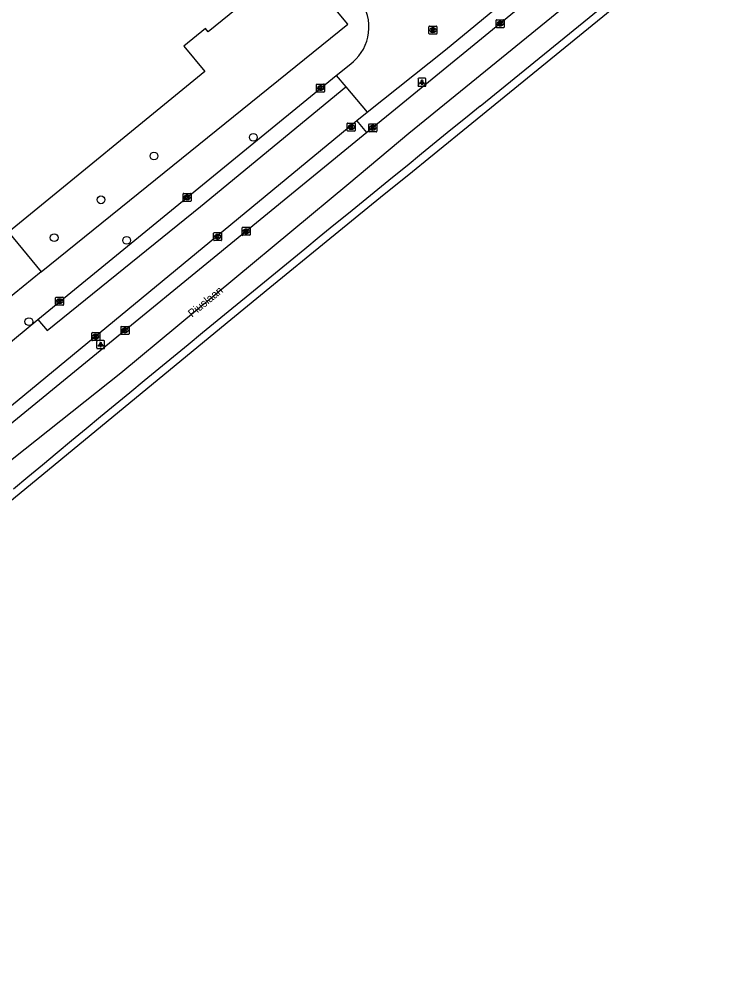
# Model space of a CAD drawing. Extents: x 162074 to 163034, y 381824 to 382557.
# Drawn here: x 162610.3 to 162697.9, y 381836.8 to 381957.1 of the extents above; entities that cross this region are included whole.
import ezdxf

# ---------------------------------------------------------------- set-up
doc = ezdxf.new("R2010")
doc.units = 0
for name, color, linetype in [('IMGEO_Boom', 7, 'Continuous'), ('IMGEO_Groenvoorziening', 7, 'Continuous'), ('IMGEO_Haag', 7, 'Continuous'), ('IMGEO_Kolk', 7, 'Continuous'), ('IMGEO_Lichtpunt', 7, 'Continuous'), ('IMGEO_Openbare_ruimte_label', 7, 'Continuous'), ('IMGEO_Pand', 7, 'Continuous'), ('IMGEO_Rijbaan_lokaal_open', 7, 'Continuous'), ('IMGEO_Rijbaan_regionaal_gesloten', 7, 'Continuous'), ('IMGEO_Rioolput', 7, 'Continuous'), ('IMGEO_Voetpad_open', 7, 'Continuous')]:
    doc.layers.add(name, color=color, linetype=linetype)

msp = doc.modelspace()

# ---------------------------------------------------------------- linework, layer by layer
at = {"layer": 'IMGEO_Boom'}
for centre in [(162639.54, 381942.31), (162627.12, 381939.97), (162620.5, 381934.5), (162614.66, 381929.76), (162623.71, 381929.43), (162611.5, 381919.27)]:
    msp.add_circle(centre, 0.489, dxfattribs=at)
at = {"layer": 'IMGEO_Groenvoorziening'}
msp.add_lwpolyline([(162608.94, 381930.47), (162613.03, 381925.51)], dxfattribs=at)
at = {"layer": 'IMGEO_Haag'}
msp.add_lwpolyline([(162653.73, 381942.9), (162652.48, 381944.42)], dxfattribs=at)
at = {"layer": 'IMGEO_Kolk'}
for p, q in [((162669.87, 381956.08), (162669.87, 381956.94)), ((162669.94, 381957.01), (162670.8, 381957.01)), ((162670.8, 381956.01), (162669.94, 381956.01)), ((162670.38, 381956.23), (162670.35, 381956.23)), ((162670.36, 381956.79), (162670.38, 381956.79)), ((162670.87, 381956.94), (162670.87, 381956.08)), ((162647.44, 381948.05), (162647.44, 381948.9)), ((162647.51, 381948.97), (162648.37, 381948.97)), ((162648.44, 381948.9), (162648.44, 381948.05)), ((162648.37, 381947.97), (162647.51, 381947.97)), ((162647.95, 381948.19), (162647.92, 381948.19)), ((162647.93, 381948.75), (162647.95, 381948.75)), ((162651.27, 381943.16), (162651.27, 381944.02)), ((162651.34, 381944.09), (162652.2, 381944.09)), ((162652.27, 381944.02), (162652.27, 381943.16)), ((162654.03, 381944), (162654.88, 381944)), ((162652.2, 381943.09), (162651.34, 381943.09)), ((162651.78, 381943.31), (162651.75, 381943.31)), ((162651.76, 381943.87), (162651.78, 381943.87)), ((162653.96, 381943.07), (162653.96, 381943.92)), ((162654.88, 381943), (162654.03, 381943)), ((162654.47, 381943.22), (162654.44, 381943.22)), ((162654.45, 381943.78), (162654.47, 381943.78)), ((162654.96, 381943.92), (162654.96, 381943.07)), ((162630.76, 381934.38), (162630.76, 381935.23)), ((162630.83, 381935.3), (162631.69, 381935.3)), ((162631.27, 381934.52), (162631.24, 381934.52)), ((162631.25, 381935.08), (162631.27, 381935.08)), ((162631.76, 381935.23), (162631.76, 381934.38)), ((162631.69, 381934.3), (162630.83, 381934.3)), ((162638.14, 381930.13), (162638.14, 381930.99)), ((162638.21, 381931.06), (162639.07, 381931.06)), ((162638.63, 381930.84), (162638.65, 381930.84)), ((162639.14, 381930.99), (162639.14, 381930.13)), ((162634.58, 381929.47), (162634.58, 381930.32)), ((162634.65, 381930.4), (162635.51, 381930.4)), ((162635.07, 381930.18), (162635.09, 381930.18)), ((162635.09, 381929.62), (162635.07, 381929.62)), ((162635.58, 381930.32), (162635.58, 381929.47)), ((162639.07, 381930.06), (162638.21, 381930.06)), ((162638.65, 381930.28), (162638.62, 381930.28)), ((162635.51, 381929.4), (162634.65, 381929.4)), ((162614.9, 381922.33), (162615.75, 381922.33)), ((162614.83, 381921.4), (162614.83, 381922.26)), ((162615.75, 381921.33), (162614.9, 381921.33)), ((162615.34, 381921.55), (162615.31, 381921.55)), ((162615.32, 381922.11), (162615.34, 381922.11)), ((162615.83, 381922.26), (162615.83, 381921.4)), ((162619.36, 381916.98), (162619.36, 381917.83)), ((162619.43, 381917.91), (162620.28, 381917.91)), ((162619.84, 381917.69), (162619.87, 381917.69)), ((162620.36, 381917.83), (162620.36, 381916.98)), ((162623.01, 381917.76), (162623.01, 381918.61)), ((162623.08, 381918.68), (162623.93, 381918.68)), ((162623.93, 381917.68), (162623.08, 381917.68)), ((162623.49, 381918.46), (162623.52, 381918.46)), ((162623.52, 381917.9), (162623.49, 381917.9)), ((162624.01, 381918.61), (162624.01, 381917.76)), ((162620.28, 381916.91), (162619.43, 381916.91)), ((162619.87, 381917.13), (162619.84, 381917.13))]:
    msp.add_line(p, q, dxfattribs=at)
for points in [[(162669.87, 381956.08), (162669.87, 381956.94)], [(162669.94, 381957.01), (162670.8, 381957.01)], [(162670.8, 381956.01), (162669.94, 381956.01)], [(162670.19, 381956.71), (162670.31, 381956.71), (162670.31, 381956.56), (162670.44, 381956.71), (162670.61, 381956.71), (162670.46, 381956.56), (162670.61, 381956.31), (162670.46, 381956.31), (162670.38, 381956.47), (162670.31, 381956.41), (162670.31, 381956.31), (162670.19, 381956.31), (162670.19, 381956.71)], [(162670.87, 381956.94), (162670.87, 381956.08)], [(162647.44, 381948.05), (162647.44, 381948.9)], [(162647.51, 381948.97), (162648.37, 381948.97)], [(162648.44, 381948.9), (162648.44, 381948.05)], [(162648.37, 381947.97), (162647.51, 381947.97)], [(162647.76, 381948.67), (162647.88, 381948.67), (162647.88, 381948.52), (162648.01, 381948.67), (162648.18, 381948.67), (162648.03, 381948.52), (162648.18, 381948.27), (162648.03, 381948.27), (162647.95, 381948.44), (162647.88, 381948.37), (162647.88, 381948.27), (162647.76, 381948.27), (162647.76, 381948.67)], [(162651.27, 381943.16), (162651.27, 381944.02)], [(162651.34, 381944.09), (162652.2, 381944.09)], [(162652.27, 381944.02), (162652.27, 381943.16)], [(162654.03, 381944), (162654.88, 381944)], [(162652.2, 381943.09), (162651.34, 381943.09)], [(162651.59, 381943.79), (162651.71, 381943.79), (162651.71, 381943.64), (162651.84, 381943.79), (162652.01, 381943.79), (162651.86, 381943.64), (162652.01, 381943.39), (162651.86, 381943.39), (162651.78, 381943.56), (162651.71, 381943.49), (162651.71, 381943.39), (162651.59, 381943.39), (162651.59, 381943.79)], [(162653.96, 381943.07), (162653.96, 381943.92)], [(162654.88, 381943), (162654.03, 381943)], [(162654.28, 381943.7), (162654.4, 381943.7), (162654.4, 381943.54), (162654.53, 381943.7), (162654.7, 381943.7), (162654.55, 381943.55), (162654.7, 381943.3), (162654.55, 381943.3), (162654.47, 381943.46), (162654.4, 381943.39), (162654.4, 381943.3), (162654.28, 381943.3), (162654.28, 381943.7)], [(162654.96, 381943.92), (162654.96, 381943.07)], [(162630.76, 381934.38), (162630.76, 381935.23)], [(162630.83, 381935.3), (162631.69, 381935.3)], [(162631.08, 381935), (162631.2, 381935), (162631.2, 381934.85), (162631.33, 381935), (162631.5, 381935), (162631.35, 381934.85), (162631.5, 381934.6), (162631.35, 381934.6), (162631.27, 381934.77), (162631.2, 381934.7), (162631.2, 381934.6), (162631.08, 381934.6), (162631.08, 381935)], [(162631.76, 381935.23), (162631.76, 381934.38)], [(162631.69, 381934.3), (162630.83, 381934.3)], [(162638.14, 381930.13), (162638.14, 381930.99)], [(162638.21, 381931.06), (162639.07, 381931.06)], [(162638.46, 381930.76), (162638.58, 381930.76), (162638.58, 381930.61), (162638.71, 381930.76), (162638.88, 381930.76), (162638.73, 381930.61), (162638.88, 381930.36), (162638.73, 381930.36), (162638.65, 381930.52), (162638.58, 381930.46), (162638.58, 381930.36), (162638.46, 381930.36), (162638.46, 381930.76)], [(162639.14, 381930.99), (162639.14, 381930.13)], [(162634.58, 381929.47), (162634.58, 381930.32)], [(162634.65, 381930.4), (162635.51, 381930.4)], [(162634.9, 381930.1), (162635.02, 381930.1), (162635.02, 381929.95), (162635.15, 381930.1), (162635.32, 381930.1), (162635.17, 381929.95), (162635.32, 381929.7), (162635.17, 381929.7), (162635.09, 381929.86), (162635.02, 381929.8), (162635.02, 381929.7), (162634.9, 381929.7), (162634.9, 381930.1)], [(162635.58, 381930.32), (162635.58, 381929.47)], [(162639.07, 381930.06), (162638.21, 381930.06)], [(162635.51, 381929.4), (162634.65, 381929.4)], [(162614.9, 381922.33), (162615.75, 381922.33)], [(162614.83, 381921.4), (162614.83, 381922.26)], [(162615.75, 381921.33), (162614.9, 381921.33)], [(162615.15, 381922.03), (162615.27, 381922.03), (162615.27, 381921.88), (162615.4, 381922.03), (162615.57, 381922.03), (162615.42, 381921.88), (162615.57, 381921.63), (162615.42, 381921.63), (162615.34, 381921.79), (162615.27, 381921.73), (162615.27, 381921.63), (162615.15, 381921.63), (162615.15, 381922.03)], [(162615.83, 381922.26), (162615.83, 381921.4)], [(162619.36, 381916.98), (162619.36, 381917.83)], [(162619.43, 381917.91), (162620.28, 381917.91)], [(162619.68, 381917.61), (162619.8, 381917.61), (162619.8, 381917.45), (162619.93, 381917.61), (162620.09, 381917.61), (162619.95, 381917.46), (162620.1, 381917.21), (162619.95, 381917.21), (162619.86, 381917.37), (162619.8, 381917.3), (162619.8, 381917.21), (162619.68, 381917.21), (162619.68, 381917.61)], [(162620.36, 381917.83), (162620.36, 381916.98)], [(162623.01, 381917.76), (162623.01, 381918.61)], [(162623.08, 381918.68), (162623.93, 381918.68)], [(162623.93, 381917.68), (162623.08, 381917.68)], [(162623.33, 381918.38), (162623.45, 381918.38), (162623.45, 381918.23), (162623.58, 381918.38), (162623.74, 381918.38), (162623.6, 381918.23), (162623.75, 381917.98), (162623.6, 381917.98), (162623.51, 381918.15), (162623.45, 381918.08), (162623.45, 381917.98), (162623.33, 381917.98), (162623.33, 381918.38)], [(162624.01, 381918.61), (162624.01, 381917.76)], [(162620.28, 381916.91), (162619.43, 381916.91)]]:
    msp.add_lwpolyline(points, dxfattribs=at)
for centre, start, end in [((162669.95, 381956.93), 91.552, 178.448), ((162669.95, 381956.93), 91.552, 178.448), ((162669.95, 381956.08), 181.552, 268.448), ((162669.95, 381956.08), 181.552, 268.448), ((162670.79, 381956.93), 1.552, 88.448), ((162670.79, 381956.93), 1.552, 88.448), ((162670.79, 381956.08), 271.552, 358.448), ((162670.79, 381956.08), 271.552, 358.448), ((162647.52, 381948.9), 91.552, 178.448), ((162647.52, 381948.9), 91.552, 178.448), ((162648.36, 381948.9), 1.552, 88.448), ((162648.36, 381948.9), 1.552, 88.448), ((162647.52, 381948.05), 181.552, 268.448), ((162647.52, 381948.05), 181.552, 268.448), ((162648.36, 381948.05), 271.552, 358.448), ((162648.36, 381948.05), 271.552, 358.448), ((162651.35, 381944.02), 91.552, 178.448), ((162651.35, 381944.02), 91.552, 178.448), ((162652.19, 381944.02), 1.552, 88.448), ((162652.19, 381944.02), 1.552, 88.448), ((162654.03, 381943.92), 91.552, 178.448), ((162654.03, 381943.92), 91.552, 178.448), ((162654.88, 381943.92), 1.552, 88.448), ((162654.88, 381943.92), 1.552, 88.448), ((162651.35, 381943.17), 181.552, 268.448), ((162651.35, 381943.17), 181.552, 268.448), ((162652.19, 381943.17), 271.552, 358.448), ((162652.19, 381943.17), 271.552, 358.448), ((162654.03, 381943.07), 181.552, 268.448), ((162654.03, 381943.07), 181.552, 268.448), ((162654.88, 381943.07), 271.552, 358.448), ((162654.88, 381943.07), 271.552, 358.448), ((162630.84, 381935.23), 91.552, 178.448), ((162630.84, 381935.23), 91.552, 178.448), ((162630.84, 381934.38), 181.552, 268.448), ((162630.84, 381934.38), 181.552, 268.448), ((162631.68, 381935.23), 1.552, 88.448), ((162631.68, 381935.23), 1.552, 88.448), ((162631.68, 381934.38), 271.552, 358.448), ((162631.68, 381934.38), 271.552, 358.448), ((162638.21, 381930.98), 91.552, 178.448), ((162638.21, 381930.98), 91.552, 178.448), ((162639.06, 381930.98), 1.552, 88.448), ((162639.06, 381930.98), 1.552, 88.448), ((162634.66, 381930.32), 91.552, 178.448), ((162634.66, 381930.32), 91.552, 178.448), ((162635.5, 381930.32), 1.552, 88.448), ((162635.5, 381930.32), 1.552, 88.448), ((162638.21, 381930.13), 181.552, 268.448), ((162638.21, 381930.13), 181.552, 268.448), ((162639.06, 381930.13), 271.552, 358.448), ((162639.06, 381930.13), 271.552, 358.448), ((162634.66, 381929.47), 181.552, 268.448), ((162634.66, 381929.47), 181.552, 268.448), ((162635.5, 381929.47), 271.552, 358.448), ((162635.5, 381929.47), 271.552, 358.448), ((162614.9, 381922.25), 91.552, 178.448), ((162614.9, 381922.25), 91.552, 178.448), ((162615.75, 381922.25), 1.552, 88.448), ((162615.75, 381922.25), 1.552, 88.448), ((162614.9, 381921.4), 181.552, 268.448), ((162614.9, 381921.4), 181.552, 268.448), ((162615.75, 381921.4), 271.552, 358.448), ((162615.75, 381921.4), 271.552, 358.448), ((162619.43, 381917.83), 91.552, 178.448), ((162619.43, 381917.83), 91.552, 178.448), ((162620.28, 381917.83), 1.552, 88.448), ((162620.28, 381917.83), 1.552, 88.448), ((162623.08, 381918.61), 91.552, 178.448), ((162623.08, 381918.61), 91.552, 178.448), ((162623.08, 381917.76), 181.552, 268.448), ((162623.08, 381917.76), 181.552, 268.448), ((162623.93, 381918.61), 1.552, 88.448), ((162623.93, 381918.61), 1.552, 88.448), ((162623.93, 381917.76), 271.552, 358.448), ((162623.93, 381917.76), 271.552, 358.448), ((162619.43, 381916.98), 181.552, 268.448), ((162619.43, 381916.98), 181.552, 268.448), ((162620.28, 381916.98), 271.552, 358.448), ((162620.28, 381916.98), 271.552, 358.448)]:
    msp.add_arc(centre, 0.0765, start, end, dxfattribs=at)
for centre, major_axis, ratio, start_param, end_param in [((162670.36, 381956.51), (-0.387, 0.002), 0.722429, 4.712389, 7.853982), ((162670.38, 381956.51), (-0.39, 0.002), 0.717154, 1.570796, 4.712389), ((162647.93, 381948.47), (-0.387, 0.002), 0.722429, 4.712389, 7.853982), ((162647.95, 381948.47), (-0.39, 0.002), 0.717154, 1.570796, 4.712389), ((162651.76, 381943.59), (-0.387, 0.002), 0.722429, 4.712389, 7.853982), ((162651.78, 381943.59), (-0.39, 0.002), 0.717154, 1.570796, 4.712389), ((162654.44, 381943.5), (-0.387, 0.002), 0.722429, 4.712389, 7.853982), ((162654.47, 381943.5), (-0.39, 0.002), 0.717154, 1.570796, 4.712389), ((162631.25, 381934.8), (-0.387, 0.002), 0.722429, 4.712389, 7.853982), ((162631.27, 381934.8), (-0.39, 0.002), 0.717154, 1.570796, 4.712389), ((162638.63, 381930.56), (-0.387, 0.002), 0.722429, 4.712389, 7.853982), ((162638.65, 381930.56), (-0.39, 0.002), 0.717154, 1.570796, 4.712389), ((162635.07, 381929.9), (-0.387, 0.002), 0.722429, 4.712389, 7.853982), ((162635.09, 381929.9), (-0.39, 0.002), 0.717154, 1.570796, 4.712389), ((162615.31, 381921.83), (-0.387, 0.002), 0.722429, 4.712389, 7.853982), ((162615.34, 381921.83), (-0.39, 0.002), 0.717154, 1.570796, 4.712389), ((162619.84, 381917.41), (-0.387, 0.002), 0.722429, 4.712389, 7.853982), ((162619.87, 381917.41), (-0.39, 0.002), 0.717154, 1.570796, 4.712389), ((162623.49, 381918.18), (-0.387, 0.002), 0.722429, 4.712389, 7.853982), ((162623.52, 381918.18), (-0.39, 0.002), 0.717154, 1.570796, 4.712389)]:
    msp.add_ellipse(centre, major_axis=major_axis, ratio=ratio, start_param=start_param, end_param=end_param, dxfattribs=at)
at = {"layer": 'IMGEO_Lichtpunt'}
for p, q in [((162660.11, 381949.59), (162660.11, 381948.79)), ((162660.11, 381949.59), (162660.11, 381948.79)), ((162661.01, 381949.69), (162660.2, 381949.69)), ((162661.01, 381949.69), (162660.2, 381949.69)), ((162661.1, 381948.79), (162661.1, 381949.59)), ((162661.1, 381948.79), (162661.1, 381949.59)), ((162660.2, 381948.69), (162661.01, 381948.69)), ((162660.2, 381948.69), (162661.01, 381948.69)), ((162619.96, 381916.8), (162619.96, 381916)), ((162619.96, 381916.8), (162619.96, 381916)), ((162620.86, 381916.9), (162620.06, 381916.9)), ((162620.86, 381916.9), (162620.06, 381916.9)), ((162620.96, 381916), (162620.96, 381916.8)), ((162620.96, 381916), (162620.96, 381916.8)), ((162620.06, 381915.9), (162620.86, 381915.9)), ((162620.06, 381915.9), (162620.86, 381915.9))]:
    msp.add_line(p, q, dxfattribs=at)
for points in [[(162660.48, 381949.26), (162660.52, 381949.23), (162660.33, 381948.97), (162660.29, 381949), (162660.48, 381949.26)], [(162660.58, 381949.21), (162660.63, 381949.21), (162660.63, 381948.89), (162660.58, 381948.89), (162660.58, 381949.21)], [(162660.69, 381949.23), (162660.73, 381949.26), (162660.92, 381948.99), (162660.88, 381948.97), (162660.69, 381949.23)], [(162620.34, 381916.47), (162620.37, 381916.44), (162620.19, 381916.18), (162620.15, 381916.21), (162620.34, 381916.47)], [(162620.44, 381916.42), (162620.49, 381916.42), (162620.49, 381916.1), (162620.44, 381916.1), (162620.44, 381916.42)], [(162620.55, 381916.44), (162620.59, 381916.47), (162620.77, 381916.2), (162620.73, 381916.18), (162620.55, 381916.44)]]:
    msp.add_lwpolyline(points, dxfattribs=at)
for centre in [(162660.61, 381949.39), (162620.46, 381916.6)]:
    msp.add_circle(centre, 0.0994, dxfattribs=at)
for centre, start, end in [((162660.2, 381949.59), 90, 180), ((162660.2, 381949.59), 90, 180), ((162660.2, 381948.79), 180, 270), ((162660.2, 381948.79), 180, 270), ((162661.01, 381949.59), 0, 90), ((162661.01, 381949.59), 0, 90), ((162661.01, 381948.79), 270, 0), ((162661.01, 381948.79), 270, 360), ((162620.06, 381916.8), 90, 180), ((162620.06, 381916.8), 90, 180), ((162620.86, 381916.8), 0, 90), ((162620.86, 381916.8), 0, 90), ((162620.06, 381916), 180, 270), ((162620.06, 381916), 180, 270), ((162620.86, 381916), 270, 0), ((162620.86, 381916), 270, 360)]:
    msp.add_arc(centre, 0.0946, start, end, dxfattribs=at)
at = {"layer": 'IMGEO_Pand'}
msp.add_lwpolyline([(162580.99, 381965.07), (162583, 381966.71), (162590.13, 381957.96), (162595.78, 381962.58), (162600.14, 381957.26), (162625.78, 381978.27), (162640.02, 381960.5), (162633.9, 381955.5), (162633.56, 381955.91), (162630.87, 381953.71), (162633.47, 381950.53), (162608.94, 381930.47)], dxfattribs=at)
at = {"layer": 'IMGEO_Rijbaan_lokaal_open'}
for points in [[(162649.9, 381950.03), (162651.7, 381951.49), (162652.05, 381951.78), (162652.4, 381952.12), (162652.72, 381952.49), (162653.01, 381952.9), (162653.28, 381953.34), (162653.51, 381953.82), (162653.7, 381954.32), (162653.84, 381954.84), (162653.93, 381955.38), (162653.98, 381955.93), (162653.97, 381956.47), (162653.91, 381957.01), (162653.8, 381957.53), (162653.65, 381958.04), (162653.45, 381958.52), (162653.22, 381958.97), (162652.96, 381959.39), (162652.68, 381959.77), (162651.92, 381960.63)], [(162653.74, 381945.45), (162663.54, 381953.24), (162671.14, 381959.55)], [(162649.9, 381950.03), (162651.09, 381948.61)], [(162612.63, 381919.53), (162613.77, 381918.15), (162632.94, 381933.68), (162651.09, 381948.61)], [(162651.09, 381948.61), (162653.74, 381945.45)], [(162652.48, 381944.42), (162653.74, 381945.45)], [(162591.15, 381893.85), (162652.22, 381944.21), (162652.48, 381944.42)], [(162606.74, 381914.71), (162612.63, 381919.53)]]:
    msp.add_lwpolyline(points, dxfattribs=at)
at = {"layer": 'IMGEO_Rijbaan_regionaal_gesloten'}
for points in [[(162727.3, 381993.45), (162715.5, 381983.73), (162667.51, 381944.56), (162661.48, 381939.68), (162659.42, 381938.01), (162655.42, 381934.78), (162648.63, 381929.26), (162641.58, 381923.5), (162635.55, 381918.55), (162595.37, 381885.45), (162590.61, 381881.49), (162585.45, 381877.12)], [(162667.89, 381946.19), (162710.99, 381981.34), (162726.58, 381994.09), (162726.69, 381994.18)], [(162709.59, 381984.25), (162678.59, 381958.75), (162670.52, 381952.19), (162658.97, 381942.79), (162651.45, 381936.48), (162622.97, 381912.83), (162601.86, 381896.08), (162580.7, 381878.96), (162564.14, 381865.61), (162549.24, 381854.2), (162530.33, 381839.89), (162526.41, 381836.76)], [(162673.55, 381959.11), (162656.83, 381945.44), (162653.73, 381942.9)], [(162653.73, 381942.9), (162602.9, 381901.33), (162601.32, 381900.03)]]:
    msp.add_lwpolyline(points, dxfattribs=at)
msp.add_arc((167033.42, 376567.72), 6927.19, 129.065123, 129.689079, dxfattribs=at)
at = {"layer": 'IMGEO_Rioolput'}
for p, q in [((162661.47, 381955.28), (162661.47, 381956.14)), ((162661.55, 381956.21), (162662.4, 381956.21)), ((162661.96, 381955.99), (162661.99, 381955.99)), ((162662.47, 381956.14), (162662.47, 381955.28)), ((162662.4, 381955.21), (162661.55, 381955.21)), ((162661.98, 381955.43), (162661.96, 381955.43))]:
    msp.add_line(p, q, dxfattribs=at)
for points in [[(162661.47, 381955.28), (162661.47, 381956.14)], [(162661.55, 381956.21), (162662.4, 381956.21)], [(162662.47, 381956.14), (162662.47, 381955.28)], [(162662.4, 381955.21), (162661.55, 381955.21)], [(162662.06, 381955.91), (162661.81, 381955.91), (162661.81, 381955.51)], [(162661.81, 381955.51), (162661.93, 381955.51), (162661.93, 381955.67), (162661.95, 381955.67)], [(162661.99, 381955.83), (162661.93, 381955.83), (162661.93, 381955.75)], [(162661.93, 381955.75), (162661.99, 381955.75)], [(162661.99, 381955.64), (162662.06, 381955.51), (162662.2, 381955.51), (162662.14, 381955.64)]]:
    msp.add_lwpolyline(points, dxfattribs=at)
for centre, radius, start, end in [((162661.55, 381956.13), 0.0765, 91.552, 178.448), ((162661.55, 381956.13), 0.0765, 91.552, 178.448), ((162662.4, 381956.13), 0.0765, 1.552, 88.448), ((162662.4, 381956.13), 0.0765, 1.552, 88.448), ((162661.55, 381955.29), 0.0765, 181.552, 268.448), ((162661.55, 381955.29), 0.0765, 181.552, 268.448), ((162661.94, 381955.62), 0.0533, 26.0293, 88.6989), ((162661.99, 381955.73), 0.0964, 77.0061, 93.1865), ((162661.97, 381955.94), 0.19, 274.7715, 282.9687), ((162662.01, 381955.79), 0.0378, 276.6634, 79.6772), ((162662.06, 381955.8), 0.109, 350.3612, 89.416), ((162662.06, 381955.8), 0.112, 277.5842, 350.9817), ((162662.04, 381955.58), 0.108, 29.5134, 73.7905), ((162662.4, 381955.29), 0.0765, 271.552, 358.448), ((162662.4, 381955.29), 0.0765, 271.552, 358.448)]:
    msp.add_arc(centre, radius, start, end, dxfattribs=at)
for centre, major_axis, ratio, start_param, end_param in [((162661.96, 381955.71), (-0.387, 0.002), 0.722429, 4.712389, 7.853982), ((162661.98, 381955.71), (-0.39, 0.002), 0.717154, 1.570796, 4.712389)]:
    msp.add_ellipse(centre, major_axis=major_axis, ratio=ratio, start_param=start_param, end_param=end_param, dxfattribs=at)
at = {"layer": 'IMGEO_Voetpad_open'}
for points in [[(162613.03, 381925.51), (162651.33, 381956.44), (162649.44, 381958.75)], [(162612.63, 381919.53), (162649.9, 381950.03)], [(162613.03, 381925.51), (162608.52, 381921.81)]]:
    msp.add_lwpolyline(points, dxfattribs=at)

# ---------------------------------------------------------------- texts
at = {"layer": 'IMGEO_Openbare_ruimte_label'}
msp.add_text('Piuslaan', height=1, rotation=39.4386, dxfattribs=at).set_placement((162631.88, 381919.75))

doc.saveas('drawing.dxf')
